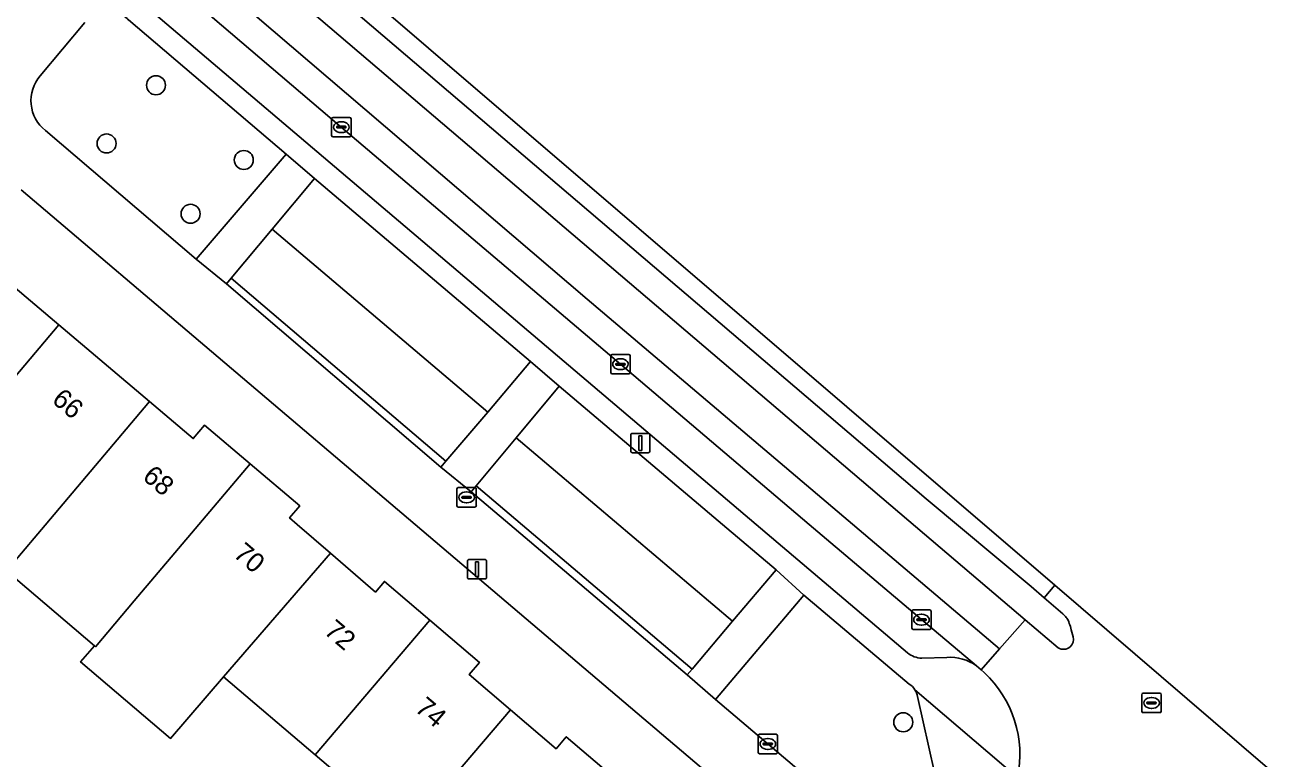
# Model space of a CAD drawing. Extents: x 162523 to 163266, y 381230 to 382050.
# Drawn here: x 163090.9 to 163155.8, y 381737.9 to 381775.7 of the extents above; entities that cross this region are included whole.
import ezdxf

# ---------------------------------------------------------------- set-up
doc = ezdxf.new("R2010")
doc.units = 0
for name, color, linetype in [('IMGEO_Boom', 7, 'Continuous'), ('IMGEO_Erf', 7, 'Continuous'), ('IMGEO_Groenvoorziening', 7, 'Continuous'), ('IMGEO_Haag', 7, 'Continuous'), ('IMGEO_Kolk', 7, 'Continuous'), ('IMGEO_Lichtmast', 7, 'Continuous'), ('IMGEO_Pand', 7, 'Continuous'), ('IMGEO_Pand_nummerreeks', 7, 'Continuous'), ('IMGEO_Parkeervlak_open', 7, 'Continuous'), ('IMGEO_Rijbaan_lokaal_gesloten', 7, 'Continuous'), ('IMGEO_Rioolput', 7, 'Continuous'), ('IMGEO_Verkeerseiland_gesloten', 7, 'Continuous'), ('IMGEO_Voetpad_open', 7, 'Continuous')]:
    doc.layers.add(name, color=color, linetype=linetype)

msp = doc.modelspace()

# ---------------------------------------------------------------- linework, layer by layer
at = {"layer": 'IMGEO_Boom'}
for centre in [(163097.671, 381772.609), (163095.13, 381769.612), (163102.192, 381768.763), (163099.454, 381765.993), (163136.128, 381739.816)]:
    msp.add_circle(centre, 0.489, dxfattribs=at)
at = {"layer": 'IMGEO_Erf'}
for points in [[(163089.77, 381767.094), (163087.717, 381764.463), (163092.672, 381760.272), (163097.34, 381756.323), (163099.585, 381754.424), (163100.163, 381755.108), (163102.513, 381753.12), (163105.073, 381750.954), (163104.55, 381750.336), (163104.939, 381750), (163106.653, 381748.52), (163108.968, 381746.521), (163109.431, 381747.065), (163111.766, 381745.073), (163114.314, 381742.9), (163113.784, 381742.278), (163115.919, 381740.457), (163118.262, 381738.458), (163118.785, 381739.071), (163121.086, 381737.108), (163123.6, 381734.964), (163123.113, 381734.393), (163125.377, 381732.462), (163130.519, 381728.076)], [(163111.007, 381750), (163090.727, 381767.231)], [(163130.093, 381733.784), (163111.007, 381750)], [(163110.545, 381734.153), (163105.858, 381738.144), (163101.154, 381742.15), (163098.42, 381738.983), (163093.79, 381742.926), (163094.5, 381743.758), (163089.973, 381747.612)]]:
    msp.add_lwpolyline(points, dxfattribs=at)
at = {"layer": 'IMGEO_Groenvoorziening'}
for points in [[(163094.015, 381775.841), (163091.707, 381773.092)], [(163091.979, 381770.287), (163099.745, 381763.656), (163104.377, 381769.068), (163096.264, 381775.972)], [(163136.44, 381741.787), (163131.018, 381746.354), (163126.461, 381740.986), (163133.696, 381734.86)], [(163137.733, 381737.235), (163136.866, 381741.147)]]:
    msp.add_lwpolyline(points, dxfattribs=at)
for points in [[(163116.952, 381758.385), (163105.837, 381767.81), (163103.65, 381765.198), (163114.741, 381755.785)], [(163114.741, 381755.785), (163103.65, 381765.198), (163101.549, 381762.687), (163112.595, 381753.261)], [(163112.595, 381753.261), (163101.549, 381762.687), (163101.292, 381762.38), (163112.336, 381752.956)], [(163129.593, 381747.664), (163126.834, 381750), (163118.419, 381757.125), (163116.21, 381754.465), (163127.344, 381745.015)], [(163127.344, 381745.015), (163116.21, 381754.465), (163114.151, 381751.988), (163125.259, 381742.559)], [(163125.259, 381742.559), (163114.151, 381751.988), (163113.895, 381751.679), (163115.873, 381750), (163125, 381742.254)]]:
    msp.add_lwpolyline(points, close=True, dxfattribs=at)
for centre, radius, start, end in [((163093.192, 381771.82), 1.955, 139.42538, 231.65189), ((163135.812, 381740.893), 1.092, 33.12275, 54.91526), ((163135.86, 381740.939), 1.027, 11.68108, 32.43921)]:
    msp.add_arc(centre, radius, start, end, dxfattribs=at)
at = {"layer": 'IMGEO_Haag'}
for points in [[(163112.595, 381753.261), (163101.549, 381762.687), (163101.292, 381762.38), (163112.336, 381752.956)], [(163125.259, 381742.559), (163114.151, 381751.988), (163113.895, 381751.679), (163115.873, 381750), (163125, 381742.254)]]:
    msp.add_lwpolyline(points, close=True, dxfattribs=at)
at = {"layer": 'IMGEO_Kolk'}
for p, q in [((163106.711, 381770.028), (163106.711, 381770.88)), ((163106.786, 381770.954), (163107.638, 381770.954)), ((163107.712, 381770.88), (163107.712, 381770.028)), ((163106.97, 381770.448), (163106.97, 381770.46)), ((163107.408, 381770.411), (163107.01, 381770.411)), ((163107.013, 381770.497), (163107.411, 381770.497)), ((163107.222, 381770.174), (163107.197, 381770.174)), ((163107.199, 381770.734), (163107.224, 381770.734)), ((163107.454, 381770.46), (163107.454, 381770.448)), ((163107.638, 381769.954), (163106.786, 381769.954)), ((163121.074, 381757.824), (163121.074, 381758.676)), ((163121.149, 381758.75), (163122.001, 381758.75)), ((163121.562, 381758.53), (163121.587, 381758.53)), ((163122.075, 381758.676), (163122.075, 381757.824)), ((163121.333, 381758.244), (163121.333, 381758.256)), ((163121.771, 381758.207), (163121.373, 381758.207)), ((163121.376, 381758.293), (163121.774, 381758.293)), ((163121.585, 381757.97), (163121.56, 381757.97)), ((163121.817, 381758.256), (163121.817, 381758.244)), ((163122.001, 381757.75), (163121.149, 381757.75)), ((163113.156, 381750.969), (163113.156, 381751.821)), ((163113.231, 381751.895), (163114.083, 381751.895)), ((163113.415, 381751.389), (163113.415, 381751.401)), ((163113.853, 381751.352), (163113.455, 381751.352)), ((163113.458, 381751.438), (163113.856, 381751.438)), ((163113.644, 381751.675), (163113.669, 381751.675)), ((163113.899, 381751.401), (163113.899, 381751.389)), ((163114.157, 381751.821), (163114.157, 381750.969)), ((163114.083, 381750.895), (163113.231, 381750.895)), ((163113.667, 381751.115), (163113.642, 381751.115)), ((163136.567, 381744.672), (163136.567, 381745.524)), ((163136.642, 381745.598), (163137.494, 381745.598)), ((163137.568, 381745.524), (163137.568, 381744.672)), ((163136.826, 381745.092), (163136.826, 381745.104)), ((163137.264, 381745.055), (163136.866, 381745.055)), ((163136.869, 381745.141), (163137.267, 381745.141)), ((163137.055, 381745.378), (163137.08, 381745.378)), ((163137.31, 381745.104), (163137.31, 381745.092)), ((163137.494, 381744.598), (163136.642, 381744.598)), ((163137.078, 381744.818), (163137.053, 381744.818)), ((163128.659, 381738.275), (163128.659, 381739.127)), ((163128.734, 381739.201), (163129.586, 381739.201)), ((163129.66, 381739.127), (163129.66, 381738.275)), ((163128.918, 381738.695), (163128.918, 381738.707)), ((163129.356, 381738.658), (163128.958, 381738.658)), ((163128.961, 381738.744), (163129.359, 381738.744)), ((163129.17, 381738.421), (163129.145, 381738.421)), ((163129.147, 381738.981), (163129.172, 381738.981)), ((163129.402, 381738.707), (163129.402, 381738.695)), ((163129.586, 381738.201), (163128.734, 381738.201))]:
    msp.add_line(p, q, dxfattribs=at)
for points in [[(163106.711, 381770.028), (163106.711, 381770.88)], [(163106.786, 381770.954), (163107.638, 381770.954)], [(163107.712, 381770.88), (163107.712, 381770.028)], [(163107.638, 381769.954), (163106.786, 381769.954)], [(163121.074, 381757.824), (163121.074, 381758.676)], [(163121.149, 381758.75), (163122.001, 381758.75)], [(163122.075, 381758.676), (163122.075, 381757.824)], [(163122.001, 381757.75), (163121.149, 381757.75)], [(163113.156, 381750.969), (163113.156, 381751.821)], [(163113.231, 381751.895), (163114.083, 381751.895)], [(163114.157, 381751.821), (163114.157, 381750.969)], [(163114.083, 381750.895), (163113.231, 381750.895)], [(163136.567, 381744.672), (163136.567, 381745.524)], [(163136.642, 381745.598), (163137.494, 381745.598)], [(163137.568, 381745.524), (163137.568, 381744.672)], [(163137.494, 381744.598), (163136.642, 381744.598)], [(163128.659, 381738.275), (163128.659, 381739.127)], [(163128.734, 381739.201), (163129.586, 381739.201)], [(163129.66, 381739.127), (163129.66, 381738.275)], [(163129.586, 381738.201), (163128.734, 381738.201)]]:
    msp.add_lwpolyline(points, dxfattribs=at)
for centre, radius, start, end in [((163106.788, 381770.878), 0.0765, 91.55205, 178.44795), ((163106.788, 381770.878), 0.0765, 91.55205, 178.44795), ((163107.636, 381770.878), 0.0765, 1.55205, 88.44795), ((163107.636, 381770.878), 0.0765, 1.55205, 88.44795), ((163107.01, 381770.457), 0.0403, 85.87752, 175.75265), ((163107.007, 381770.447), 0.0366, 178.93798, 274.71019), ((163107.411, 381770.454), 0.043, 264.86636, 352.45326), ((163107.415, 381770.459), 0.0386, 1.73085, 96.63898), ((163106.788, 381770.03), 0.0765, 181.55205, 268.44795), ((163106.788, 381770.03), 0.0765, 181.55205, 268.44795), ((163107.636, 381770.03), 0.0765, 271.55205, 358.44795), ((163107.636, 381770.03), 0.0765, 271.55205, 358.44795), ((163121.151, 381758.674), 0.0765, 91.55205, 178.44795), ((163121.151, 381758.674), 0.0765, 91.55205, 178.44795), ((163121.999, 381758.674), 0.0765, 1.55205, 88.44795), ((163121.999, 381758.674), 0.0765, 1.55205, 88.44795), ((163121.373, 381758.253), 0.0403, 85.87752, 175.75265), ((163121.37, 381758.243), 0.0366, 178.93798, 274.71019), ((163121.774, 381758.25), 0.043, 264.86636, 352.45326), ((163121.778, 381758.255), 0.0386, 1.73085, 96.63898), ((163121.151, 381757.826), 0.0765, 181.55205, 268.44795), ((163121.151, 381757.826), 0.0765, 181.55205, 268.44795), ((163121.999, 381757.826), 0.0765, 271.55205, 358.44795), ((163121.999, 381757.826), 0.0765, 271.55205, 358.44795), ((163113.233, 381751.819), 0.0765, 91.55205, 178.44795), ((163113.233, 381751.819), 0.0765, 91.55205, 178.44795), ((163113.455, 381751.398), 0.0403, 85.87752, 175.75265), ((163113.452, 381751.388), 0.0366, 178.93798, 274.71019), ((163113.856, 381751.395), 0.043, 264.86636, 352.45326), ((163113.86, 381751.4), 0.0386, 1.73085, 96.63898), ((163114.081, 381751.819), 0.0765, 1.55205, 88.44795), ((163114.081, 381751.819), 0.0765, 1.55205, 88.44795), ((163113.233, 381750.971), 0.0765, 181.55205, 268.44795), ((163113.233, 381750.971), 0.0765, 181.55205, 268.44795), ((163114.081, 381750.971), 0.0765, 271.55205, 358.44795), ((163114.081, 381750.971), 0.0765, 271.55205, 358.44795), ((163136.644, 381745.522), 0.0765, 91.55205, 178.44795), ((163136.644, 381745.522), 0.0765, 91.55205, 178.44795), ((163137.492, 381745.522), 0.0765, 1.55205, 88.44795), ((163137.492, 381745.522), 0.0765, 1.55205, 88.44795), ((163136.866, 381745.101), 0.0403, 85.87752, 175.75265), ((163136.863, 381745.091), 0.0366, 178.93798, 274.71019), ((163137.267, 381745.098), 0.043, 264.86636, 352.45326), ((163137.271, 381745.103), 0.0386, 1.73085, 96.63898), ((163136.644, 381744.674), 0.0765, 181.55205, 268.44795), ((163136.644, 381744.674), 0.0765, 181.55205, 268.44795), ((163137.492, 381744.674), 0.0765, 271.55205, 358.44795), ((163137.492, 381744.674), 0.0765, 271.55205, 358.44795), ((163128.736, 381739.125), 0.0765, 91.55205, 178.44795), ((163128.736, 381739.125), 0.0765, 91.55205, 178.44795), ((163129.584, 381739.125), 0.0765, 1.55205, 88.44795), ((163129.584, 381739.125), 0.0765, 1.55205, 88.44795), ((163128.958, 381738.704), 0.0403, 85.87752, 175.75265), ((163128.955, 381738.694), 0.0366, 178.93798, 274.71019), ((163129.359, 381738.701), 0.043, 264.86636, 352.45326), ((163129.363, 381738.706), 0.0386, 1.73085, 96.63898), ((163128.736, 381738.277), 0.0765, 181.55205, 268.44795), ((163128.736, 381738.277), 0.0765, 181.55205, 268.44795), ((163129.584, 381738.277), 0.0765, 271.55205, 358.44795), ((163129.584, 381738.277), 0.0765, 271.55205, 358.44795)]:
    msp.add_arc(centre, radius, start, end, dxfattribs=at)
for centre, major_axis, ratio, start_param, end_param in [((163107.198, 381770.454), (-0.387, 0.002), 0.722429, 4.712389, 7.853982), ((163107.223, 381770.454), (-0.39, 0.002), 0.717154, 1.570796, 4.712389), ((163121.561, 381758.25), (-0.387, 0.002), 0.722429, 4.712389, 7.853982), ((163121.586, 381758.25), (-0.39, 0.002), 0.717154, 1.570796, 4.712389), ((163113.643, 381751.395), (-0.387, 0.002), 0.722429, 4.712389, 7.853982), ((163113.668, 381751.395), (-0.39, 0.002), 0.717154, 1.570796, 4.712389), ((163137.054, 381745.098), (-0.387, 0.002), 0.722429, 4.712389, 7.853982), ((163137.079, 381745.098), (-0.39, 0.002), 0.717154, 1.570796, 4.712389), ((163129.146, 381738.701), (-0.387, 0.002), 0.722429, 4.712389, 7.853982), ((163129.171, 381738.701), (-0.39, 0.002), 0.717154, 1.570796, 4.712389)]:
    msp.add_ellipse(centre, major_axis=major_axis, ratio=ratio, start_param=start_param, end_param=end_param, dxfattribs=at)
at = {"layer": 'IMGEO_Lichtmast'}
for p, q in [((163122.102, 381753.79), (163122.102, 381754.59)), ((163122.102, 381754.59), (163122.102, 381753.79)), ((163122.202, 381754.69), (163122.992, 381754.69)), ((163122.992, 381754.69), (163122.202, 381754.69)), ((163123.092, 381754.59), (163123.092, 381753.79)), ((163123.092, 381753.79), (163123.092, 381754.59)), ((163122.992, 381753.69), (163122.202, 381753.69)), ((163122.202, 381753.69), (163122.992, 381753.69)), ((163113.695, 381747.296), (163113.695, 381748.096)), ((163113.695, 381748.096), (163113.695, 381747.296)), ((163113.795, 381748.196), (163114.585, 381748.196)), ((163114.585, 381748.196), (163113.795, 381748.196)), ((163114.685, 381748.096), (163114.685, 381747.296)), ((163114.685, 381747.296), (163114.685, 381748.096)), ((163114.585, 381747.196), (163113.795, 381747.196)), ((163113.795, 381747.196), (163114.585, 381747.196))]:
    msp.add_line(p, q, dxfattribs=at)
for points in [[(163122.522, 381754.565), (163122.672, 381754.565), (163122.672, 381753.815), (163122.522, 381753.815), (163122.522, 381754.565)], [(163114.115, 381748.071), (163114.265, 381748.071), (163114.265, 381747.321), (163114.115, 381747.321), (163114.115, 381748.071)]]:
    msp.add_lwpolyline(points, dxfattribs=at)
for centre, start, end in [((163122.202, 381754.59), 90, 180), ((163122.202, 381754.59), 90, 180), ((163122.992, 381754.59), 0, 90), ((163122.992, 381754.59), 360, 90), ((163122.202, 381753.79), 180, 270), ((163122.202, 381753.79), 180, 270), ((163122.992, 381753.79), 270, 0), ((163122.992, 381753.79), 270, 0), ((163113.795, 381748.096), 90, 180), ((163113.795, 381748.096), 90, 180), ((163114.585, 381748.096), 0, 90), ((163114.585, 381748.096), 360, 90), ((163113.795, 381747.296), 180, 270), ((163113.795, 381747.296), 180, 270), ((163114.585, 381747.296), 270, 0), ((163114.585, 381747.296), 270, 0)]:
    msp.add_arc(centre, 0.1, start, end, dxfattribs=at)
at = {"layer": 'IMGEO_Pand'}
for points in [[(163086.946, 381753.497), (163092.672, 381760.272), (163087.717, 381764.463), (163081.988, 381757.691), (163079.644, 381754.92), (163081.492, 381753.358), (163083.836, 381756.128), (163085.806, 381754.462)], [(163097.34, 381756.323), (163092.672, 381760.272), (163086.946, 381753.497), (163085.716, 381752.038), (163088.108, 381750), (163090.366, 381748.077), (163091.969, 381749.972)], [(163102.513, 381753.12), (163100.163, 381755.108), (163099.585, 381754.424), (163097.34, 381756.323), (163091.969, 381749.972), (163090.366, 381748.077), (163089.973, 381747.612), (163094.5, 381743.758), (163094.558, 381743.709), (163096.553, 381746.069), (163099.876, 381750)], [(163106.653, 381748.52), (163104.939, 381750), (163104.55, 381750.336), (163105.073, 381750.954), (163102.513, 381753.12), (163099.876, 381750), (163096.553, 381746.069), (163094.558, 381743.709), (163094.5, 381743.758), (163093.79, 381742.926), (163098.42, 381738.983), (163101.154, 381742.15)], [(163101.154, 381742.15), (163105.858, 381738.144), (163111.766, 381745.073), (163109.431, 381747.065), (163108.968, 381746.521), (163106.653, 381748.52)], [(163115.919, 381740.457), (163113.784, 381742.278), (163114.314, 381742.9), (163111.766, 381745.073), (163105.858, 381738.144), (163110.545, 381734.153)], [(163115.192, 381730.195), (163121.086, 381737.108), (163118.785, 381739.071), (163118.262, 381738.458), (163115.919, 381740.457), (163110.545, 381734.153)]]:
    msp.add_lwpolyline(points, close=True, dxfattribs=at)
at = {"layer": 'IMGEO_Parkeervlak_open'}
for points in [[(163139.892, 381742.724), (163137.065, 381745.1), (163131.293, 381750), (163121.572, 381758.252), (163107.208, 381770.455), (163097.898, 381778.39), (163097.045, 381779.131)], [(163096.971, 381776.822), (163128.555, 381750), (163136.344, 381743.385)], [(163137.08, 381743.112), (163138.376, 381743.157)]]:
    msp.add_lwpolyline(points, dxfattribs=at)
for centre, radius, start, end in [((163137.139, 381744.4), 1.289, 231.92017, 267.37778), ((163138.529, 381740.824), 2.338, 54.35874, 93.76045)]:
    msp.add_arc(centre, radius, start, end, dxfattribs=at)
at = {"layer": 'IMGEO_Rijbaan_lokaal_gesloten'}
for points in [[(163143.927, 381746.871), (163100.988, 381783.719), (163100.988, 381783.719), (163100.263, 381782.892), (163100.557, 381782.64), (163103.757, 381779.952), (163137.307, 381751.325), (163142.712, 381746.803), (163143.388, 381746.217)], [(163099.344, 381781.75), (163098.044, 381780.269), (163119.86, 381761.594), (163141.089, 381743.606), (163142.405, 381745.095), (163136.423, 381750.187), (163102.793, 381778.853), (163099.658, 381781.486)], [(163139.892, 381742.724), (163140.129, 381742.522), (163141.089, 381743.606), (163119.86, 381761.594), (163098.044, 381780.269), (163097.045, 381779.131), (163097.898, 381778.39), (163107.208, 381770.455), (163121.572, 381758.252), (163131.293, 381750), (163137.065, 381745.1)]]:
    msp.add_lwpolyline(points, close=True, dxfattribs=at)
for points in [[(163156.214, 381736.327), (163143.927, 381746.871), (163143.388, 381746.217), (163144.335, 381745.395), (163144.483, 381745.262)], [(163144.098, 381743.654), (163142.405, 381745.095), (163141.089, 381743.606), (163140.129, 381742.522), (163140.295, 381742.38)], [(163144.607, 381745.067), (163144.644, 381744.982), (163144.673, 381744.906), (163144.702, 381744.825), (163144.728, 381744.743), (163144.776, 381744.578), (163144.868, 381744.21)]]:
    msp.add_lwpolyline(points, dxfattribs=at)
for centre, radius, start, end in [((163143.837, 381744.714), 0.847, 24.61539, 40.28896), ((163144.375, 381744.08), 0.51, 312.42306, 14.76108), ((163144.376, 381744.081), 0.509, 236.90592, 312.3006), ((163136.329, 381738.146), 5.801, 348.42213, 46.86761)]:
    msp.add_arc(centre, radius, start, end, dxfattribs=at)
at = {"layer": 'IMGEO_Rioolput'}
for p, q in [((163148.405, 381740.386), (163148.405, 381741.238)), ((163148.48, 381741.312), (163149.332, 381741.312)), ((163148.893, 381741.092), (163148.918, 381741.092)), ((163149.406, 381741.238), (163149.406, 381740.386)), ((163149.332, 381740.312), (163148.48, 381740.312)), ((163148.664, 381740.806), (163148.664, 381740.818)), ((163149.102, 381740.769), (163148.704, 381740.769)), ((163148.707, 381740.855), (163149.105, 381740.855)), ((163148.916, 381740.532), (163148.891, 381740.532)), ((163149.148, 381740.818), (163149.148, 381740.806))]:
    msp.add_line(p, q, dxfattribs=at)
for points in [[(163148.405, 381740.386), (163148.405, 381741.238)], [(163148.48, 381741.312), (163149.332, 381741.312)], [(163149.406, 381741.238), (163149.406, 381740.386)], [(163149.332, 381740.312), (163148.48, 381740.312)]]:
    msp.add_lwpolyline(points, dxfattribs=at)
for centre, radius, start, end in [((163148.482, 381741.236), 0.0765, 91.55205, 178.44795), ((163148.482, 381741.236), 0.0765, 91.55205, 178.44795), ((163149.33, 381741.236), 0.0765, 1.55205, 88.44795), ((163149.33, 381741.236), 0.0765, 1.55205, 88.44795), ((163148.482, 381740.388), 0.0765, 181.55205, 268.44795), ((163148.482, 381740.388), 0.0765, 181.55205, 268.44795), ((163148.704, 381740.815), 0.0403, 85.87752, 175.75265), ((163148.701, 381740.805), 0.0366, 178.93798, 274.71019), ((163149.105, 381740.812), 0.043, 264.86636, 352.45326), ((163149.109, 381740.817), 0.0386, 1.73085, 96.63898), ((163149.33, 381740.388), 0.0765, 271.55205, 358.44795), ((163149.33, 381740.388), 0.0765, 271.55205, 358.44795)]:
    msp.add_arc(centre, radius, start, end, dxfattribs=at)
for centre, major_axis, ratio, start_param, end_param in [((163148.892, 381740.812), (-0.387, 0.002), 0.722429, 4.712389, 7.853982), ((163148.917, 381740.812), (-0.39, 0.002), 0.717154, 1.570796, 4.712389)]:
    msp.add_ellipse(centre, major_axis=major_axis, ratio=ratio, start_param=start_param, end_param=end_param, dxfattribs=at)
at = {"layer": 'IMGEO_Verkeerseiland_gesloten'}
for points in [[(163095.121, 381785.336), (163097.361, 381783.415), (163099.344, 381781.75), (163099.658, 381781.486), (163102.793, 381778.853), (163136.423, 381750.187), (163142.405, 381745.095), (163144.098, 381743.654)], [(163144.483, 381745.262), (163144.335, 381745.395), (163143.388, 381746.217), (163142.712, 381746.803), (163137.307, 381751.325), (163103.757, 381779.952)], [(163144.868, 381744.21), (163144.776, 381744.578), (163144.728, 381744.743), (163144.702, 381744.825), (163144.673, 381744.906), (163144.644, 381744.982), (163144.607, 381745.067)]]:
    msp.add_lwpolyline(points, dxfattribs=at)
for centre, radius, start, end in [((163143.837, 381744.714), 0.847, 24.61539, 40.28896), ((163144.375, 381744.08), 0.51, 312.42306, 14.76108), ((163144.376, 381744.081), 0.509, 236.90592, 312.3006)]:
    msp.add_arc(centre, radius, start, end, dxfattribs=at)
at = {"layer": 'IMGEO_Voetpad_open'}
for points in [[(163089.336, 381781.574), (163096.198, 381776.027), (163096.231, 381776), (163096.264, 381775.972), (163104.377, 381769.068), (163105.837, 381767.81), (163116.952, 381758.385), (163118.419, 381757.125), (163126.834, 381750), (163129.593, 381747.664), (163131.018, 381746.354), (163136.44, 381741.787)], [(163136.344, 381743.385), (163128.555, 381750), (163096.971, 381776.822)], [(163091.707, 381773.092), (163094.015, 381775.841)], [(163133.696, 381734.86), (163126.461, 381740.986), (163125, 381742.254), (163115.873, 381750), (163113.895, 381751.679), (163112.336, 381752.956), (163101.292, 381762.38), (163099.745, 381763.656), (163091.979, 381770.287)], [(163090.727, 381767.231), (163111.007, 381750), (163130.093, 381733.784)], [(163138.376, 381743.157), (163137.08, 381743.112)], [(163140.295, 381742.38), (163140.129, 381742.522), (163139.892, 381742.724)], [(163142.012, 381736.982), (163136.727, 381741.49)], [(163136.727, 381741.49), (163142.012, 381736.982)], [(163136.866, 381741.147), (163137.733, 381737.235)]]:
    msp.add_lwpolyline(points, dxfattribs=at)
for points in [[(163104.377, 381769.068), (163099.745, 381763.656), (163101.292, 381762.38), (163101.549, 381762.687), (163103.65, 381765.198), (163105.837, 381767.81)], [(163118.419, 381757.125), (163116.952, 381758.385), (163114.741, 381755.785), (163112.595, 381753.261), (163112.336, 381752.956), (163113.895, 381751.679), (163114.151, 381751.988), (163116.21, 381754.465)], [(163125, 381742.254), (163126.461, 381740.986), (163131.018, 381746.354), (163129.593, 381747.664), (163127.344, 381745.015), (163125.259, 381742.559)]]:
    msp.add_lwpolyline(points, close=True, dxfattribs=at)
for centre, radius, start, end in [((163093.192, 381771.82), 1.955, 139.42538, 231.65189), ((163137.139, 381744.4), 1.289, 231.92017, 267.37778), ((163138.529, 381740.824), 2.338, 54.35874, 93.76045), ((163136.329, 381738.146), 5.801, 348.42213, 46.86761), ((163135.812, 381740.893), 1.092, 33.12275, 54.91526), ((163135.86, 381740.939), 1.027, 11.68108, 32.43921)]:
    msp.add_arc(centre, radius, start, end, dxfattribs=at)

# ---------------------------------------------------------------- texts
at = {"layer": 'IMGEO_Pand_nummerreeks'}
for s, rotation, p in [('66', 319.77263, (163092.257, 381756.326)), ('68', 319.60075, (163096.923, 381752.37)), ('70', 319.60075, (163101.596, 381748.393)), ('72', 319.60029, (163106.265, 381744.42)), ('74', 319.60029, (163110.939, 381740.442))]:
    msp.add_text(s, height=1, rotation=rotation, dxfattribs=at).set_placement(p)

doc.saveas('drawing.dxf')
